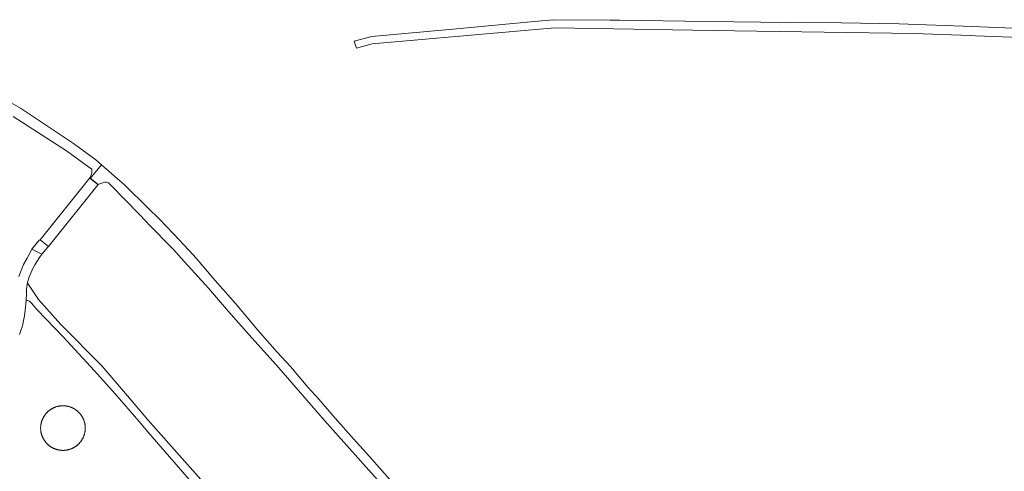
# Model space of a CAD drawing. Extents: x 152825 to 164088, y 457113 to 463005.
# Tile 326 of 364: x 157963 to 158250, y 461938 to 462070. Entities that reach past the tile are written whole.
import ezdxf

# ---------------------------------------------------------------- set-up
doc = ezdxf.new("R2010")
doc.units = 0
doc.header["$LTSCALE"] = 0.5
for name, color, linetype, lineweight in [('B-PV-VH-GESLOTENVERHARDING_ASFALT-GV', 251, 'CONTINUOUS', 18), ('B-PV-VH-ONVERHARD_ZAND-GV', 251, 'CONTINUOUS', 18), ('B-PV-VH-OPENVERHARDING_BETONSTRAATSTEEN-GV', 251, 'CONTINUOUS', 18)]:
    doc.layers.add(name, color=color, linetype=linetype, lineweight=lineweight)

msp = doc.modelspace()

# ---------------------------------------------------------------- linework, layer by layer
at = {"layer": 'B-PV-VH-GESLOTENVERHARDING_ASFALT-GV', "flags": 128}
for points in [[(157960.594, 462041.367), (157976.211, 462031.369), (157982.303, 462026.869), (157983.57, 462025.966), (157983.575, 462025.092), (157983.506, 462024.583), (157982.969, 462023.377), (157983.075, 462023.293), (157986.445, 462027.264), (157984.784, 462028.708), (157978.207, 462033.497), (157962.758, 462043.857), (157957.992, 462046.541)], [(158072.193, 461933.553), (158068.299, 461937.955), (158064.69, 461942.091), (158060.023, 461947.23), (158054.721, 461953.277), (158049.97, 461958.764), (158046.727, 461962.296), (158041.606, 461968.381), (158037.759, 461972.58), (158032.113, 461979.001), (158025.54, 461986.773), (158019.648, 461993.482), (158014.035, 462000), (158012.078, 462002.272), (158007.465, 462007.103), (158003.356, 462011.356), (158000, 462014.704), (157993.253, 462021.343), (157986.445, 462027.264), (157983.075, 462023.293), (157985.332, 462021.499), (157987.348, 462022.251), (157987.879, 462022.248), (157988.454, 462022.047), (157993.911, 462016.449), (157999.879, 462010.3), (158000, 462010.175), (158007.429, 462002.514), (158009.712, 462000), (158017.681, 461991.219), (158023.506, 461984.433), (158029.526, 461977.636), (158038.237, 461967.972), (158051.563, 461952.584), (158063.723, 461938.895), (158075.441, 461925.879)], [(157962.43, 461977.687), (157962.857, 461978.841), (157963.291, 461980.181), (157963.395, 461980.624), (157963.551, 461981.291), (157963.924, 461983.11), (157964.144, 461984.764), (157964.358, 461987.511), (157964.372, 461987.819), (157964.453, 461989.64), (157964.547, 461990.9), (157964.707, 461992.295), (157964.792, 461992.749), (157964.836, 461992.98), (157964.961, 461993.485), (157965.286, 461994.528), (157965.738, 461995.642), (157966.369, 461996.947), (157966.974, 461998.077), (157967.611, 461999.161), (157968.299, 462000.209), (157968.941, 462001.132), (157966.086, 462002.64), (157964.652, 462000), (157963.656, 461998.167), (157962.228, 461994.662)]]:
    msp.add_lwpolyline(points, dxfattribs=at)
msp.add_lwpolyline([(157985.434, 462021.537), (157983.014, 462023.478), (157968.477, 462005.361), (157970.897, 462003.419)], close=True, dxfattribs=at)
at = {"layer": 'B-PV-VH-ONVERHARD_ZAND-GV', "flags": 128}
msp.add_lwpolyline([(158022.405, 461927.571), (158000, 461952.787), (157993.989, 461959.744), (157986.466, 461968.534), (157974.512, 461980.61), (157968.05, 461987.894), (157965.088, 461992.308), (157964.792, 461992.749), (157964.707, 461992.295), (157964.547, 461990.9), (157964.453, 461989.64), (157964.372, 461987.819), (157964.575, 461987.734), (157965.381, 461987.398), (157966.006, 461986.872), (157967.619, 461984.922), (157975.176, 461977.035), (157984.39, 461967.034), (157990.368, 461960.38), (157997.282, 461952.421), (158000, 461949.304), (158014.58, 461932.438)], dxfattribs=at)
msp.add_lwpolyline([(157975.345, 461956.873), (157975.231, 461956.876), (157975.118, 461956.876), (157975.004, 461956.874), (157974.89, 461956.871), (157974.776, 461956.865), (157974.663, 461956.858), (157974.549, 461956.848), (157974.436, 461956.837), (157974.323, 461956.823), (157974.211, 461956.808), (157974.098, 461956.791), (157973.986, 461956.771), (157973.874, 461956.75), (157973.763, 461956.727), (157973.652, 461956.701), (157973.541, 461956.674), (157973.431, 461956.645), (157973.322, 461956.614), (157973.213, 461956.582), (157973.105, 461956.547), (157972.997, 461956.51), (157972.89, 461956.472), (157972.784, 461956.431), (157972.678, 461956.389), (157972.573, 461956.345), (157972.469, 461956.299), (157972.366, 461956.251), (157972.263, 461956.202), (157972.162, 461956.15), (157972.061, 461956.098), (157971.961, 461956.043), (157971.863, 461955.986), (157971.765, 461955.928), (157971.668, 461955.868), (157971.572, 461955.806), (157971.478, 461955.743), (157971.384, 461955.678), (157971.292, 461955.612), (157971.201, 461955.544), (157971.111, 461955.474), (157971.022, 461955.403), (157970.935, 461955.33), (157970.849, 461955.256), (157970.764, 461955.18), (157970.681, 461955.102), (157970.598, 461955.024), (157970.518, 461954.944), (157970.438, 461954.862), (157970.36, 461954.779), (157970.284, 461954.695), (157970.209, 461954.609), (157970.135, 461954.522), (157970.064, 461954.434), (157969.993, 461954.345), (157969.924, 461954.254), (157969.857, 461954.162), (157969.792, 461954.069), (157969.728, 461953.975), (157969.665, 461953.88), (157969.605, 461953.784), (157969.546, 461953.686), (157969.488, 461953.588), (157969.433, 461953.489), (157969.379, 461953.388), (157969.327, 461953.287), (157969.277, 461953.185), (157969.229, 461953.082), (157969.182, 461952.978), (157969.137, 461952.874), (157969.094, 461952.768), (157969.053, 461952.662), (157969.014, 461952.556), (157968.976, 461952.448), (157968.94, 461952.34), (157968.907, 461952.231), (157968.875, 461952.122), (157968.845, 461952.012), (157968.817, 461951.902), (157968.791, 461951.791), (157968.767, 461951.68), (157968.745, 461951.568), (157968.725, 461951.456), (157968.707, 461951.344), (157968.69, 461951.231), (157968.676, 461951.119), (157968.664, 461951.006), (157968.654, 461950.892), (157968.645, 461950.779), (157968.639, 461950.665), (157968.635, 461950.551), (157968.632, 461950.438), (157968.632, 461950.324), (157968.633, 461950.21), (157968.637, 461950.096), (157968.642, 461949.983), (157968.65, 461949.869), (157968.659, 461949.756), (157968.671, 461949.643), (157968.684, 461949.53), (157968.7, 461949.417), (157968.717, 461949.304), (157968.736, 461949.192), (157968.758, 461949.081), (157968.781, 461948.969), (157968.806, 461948.858), (157968.833, 461948.748), (157968.862, 461948.638), (157968.893, 461948.528), (157968.926, 461948.419), (157968.961, 461948.311), (157968.998, 461948.203), (157969.036, 461948.096), (157969.076, 461947.99), (157969.119, 461947.884), (157969.163, 461947.779), (157969.209, 461947.675), (157969.256, 461947.572), (157969.306, 461947.469), (157969.357, 461947.368), (157969.41, 461947.267), (157969.465, 461947.167), (157969.521, 461947.069), (157969.58, 461946.971), (157969.64, 461946.874), (157969.701, 461946.778), (157969.765, 461946.684), (157969.83, 461946.591), (157969.896, 461946.498), (157969.964, 461946.407), (157970.034, 461946.317), (157970.105, 461946.229), (157970.178, 461946.141), (157970.252, 461946.055), (157970.328, 461945.97), (157970.405, 461945.887), (157970.484, 461945.804), (157970.564, 461945.724), (157970.646, 461945.644), (157970.729, 461945.566), (157970.813, 461945.49), (157970.899, 461945.415), (157970.986, 461945.341), (157971.074, 461945.269), (157971.163, 461945.199), (157971.254, 461945.13), (157971.345, 461945.063), (157971.438, 461944.997), (157971.532, 461944.933), (157971.628, 461944.871), (157971.724, 461944.81), (157971.821, 461944.752), (157971.92, 461944.694), (157972.019, 461944.639), (157972.119, 461944.585), (157972.22, 461944.533), (157972.322, 461944.483), (157972.425, 461944.434), (157972.529, 461944.387), (157972.634, 461944.343), (157972.739, 461944.3), (157972.845, 461944.258), (157972.952, 461944.219), (157973.059, 461944.182), (157973.167, 461944.146), (157973.276, 461944.112), (157973.385, 461944.081), (157973.495, 461944.051), (157973.606, 461944.023), (157973.716, 461943.997), (157973.828, 461943.973), (157973.939, 461943.951), (157974.051, 461943.931), (157974.163, 461943.912), (157974.276, 461943.896), (157974.389, 461943.882), (157974.502, 461943.87), (157974.615, 461943.859), (157974.729, 461943.851), (157974.842, 461943.845), (157974.956, 461943.84), (157975.07, 461943.838), (157975.184, 461943.837), (157975.297, 461943.839), (157975.411, 461943.843), (157975.525, 461943.848), (157975.638, 461943.856), (157975.752, 461943.865), (157975.865, 461943.877), (157975.978, 461943.89), (157976.091, 461943.905), (157976.203, 461943.923), (157976.315, 461943.942), (157976.427, 461943.964), (157976.538, 461943.987), (157976.649, 461944.012), (157976.76, 461944.039), (157976.87, 461944.068), (157976.979, 461944.099), (157977.088, 461944.132), (157977.197, 461944.167), (157977.304, 461944.203), (157977.411, 461944.242), (157977.518, 461944.282), (157977.624, 461944.325), (157977.728, 461944.369), (157977.832, 461944.415), (157977.936, 461944.462), (157978.038, 461944.512), (157978.14, 461944.563), (157978.24, 461944.616), (157978.34, 461944.671), (157978.439, 461944.728), (157978.537, 461944.786), (157978.633, 461944.846), (157978.729, 461944.907), (157978.824, 461944.971), (157978.917, 461945.036), (157979.009, 461945.102), (157979.1, 461945.17), (157979.19, 461945.24), (157979.279, 461945.311), (157979.367, 461945.384), (157979.453, 461945.459), (157979.538, 461945.534), (157979.621, 461945.612), (157979.703, 461945.69), (157979.784, 461945.771), (157979.863, 461945.852), (157979.941, 461945.935), (157980.018, 461946.019), (157980.093, 461946.105), (157980.166, 461946.192), (157980.238, 461946.28), (157980.308, 461946.37), (157980.377, 461946.46), (157980.444, 461946.552), (157980.51, 461946.645), (157980.574, 461946.739), (157980.636, 461946.834), (157980.697, 461946.931), (157980.756, 461947.028), (157980.813, 461947.126), (157980.869, 461947.225), (157980.922, 461947.326), (157980.974, 461947.427), (157981.025, 461947.529), (157981.073, 461947.632), (157981.12, 461947.736), (157981.165, 461947.84), (157981.208, 461947.946), (157981.249, 461948.052), (157981.288, 461948.159), (157981.326, 461948.266), (157981.361, 461948.374), (157981.395, 461948.483), (157981.427, 461948.592), (157981.456, 461948.702), (157981.484, 461948.812), (157981.51, 461948.923), (157981.534, 461949.034), (157981.556, 461949.146), (157981.577, 461949.258), (157981.595, 461949.37), (157981.611, 461949.483), (157981.625, 461949.596), (157981.638, 461949.709), (157981.648, 461949.822), (157981.656, 461949.935), (157981.663, 461950.049), (157981.667, 461950.163), (157981.67, 461950.277), (157981.67, 461950.39), (157981.668, 461950.504), (157981.665, 461950.618), (157981.659, 461950.731), (157981.652, 461950.845), (157981.642, 461950.959), (157981.631, 461951.072), (157981.617, 461951.185), (157981.602, 461951.297), (157981.584, 461951.41), (157981.565, 461951.522), (157981.544, 461951.634), (157981.521, 461951.745), (157981.495, 461951.856), (157981.468, 461951.967), (157981.439, 461952.077), (157981.408, 461952.186), (157981.375, 461952.295), (157981.341, 461952.403), (157981.304, 461952.511), (157981.265, 461952.618), (157981.225, 461952.725), (157981.183, 461952.83), (157981.139, 461952.935), (157981.093, 461953.039), (157981.045, 461953.142), (157980.995, 461953.245), (157980.944, 461953.346), (157980.891, 461953.447), (157980.836, 461953.547), (157980.78, 461953.646), (157980.722, 461953.743), (157980.662, 461953.84), (157980.6, 461953.935), (157980.537, 461954.03), (157980.472, 461954.124), (157980.405, 461954.216), (157980.337, 461954.307), (157980.267, 461954.397), (157980.196, 461954.486), (157980.123, 461954.573), (157980.049, 461954.659), (157979.973, 461954.744), (157979.896, 461954.827), (157979.817, 461954.909), (157979.737, 461954.99), (157979.655, 461955.069), (157979.572, 461955.147), (157979.488, 461955.224), (157979.402, 461955.299), (157979.316, 461955.372), (157979.227, 461955.444), (157979.138, 461955.514), (157979.047, 461955.583), (157978.956, 461955.65), (157978.863, 461955.716), (157978.769, 461955.78), (157978.673, 461955.842), (157978.577, 461955.903), (157978.48, 461955.962), (157978.381, 461956.019), (157978.282, 461956.075), (157978.182, 461956.128), (157978.081, 461956.181), (157977.979, 461956.231), (157977.876, 461956.279), (157977.772, 461956.326), (157977.667, 461956.371), (157977.562, 461956.414), (157977.456, 461956.455), (157977.349, 461956.494), (157977.242, 461956.532), (157977.134, 461956.567), (157977.025, 461956.601), (157976.916, 461956.633), (157976.806, 461956.662), (157976.696, 461956.69), (157976.585, 461956.716), (157976.474, 461956.74), (157976.362, 461956.762), (157976.25, 461956.783), (157976.138, 461956.801), (157976.025, 461956.817), (157975.912, 461956.831), (157975.799, 461956.844), (157975.686, 461956.854), (157975.572, 461956.862), (157975.459, 461956.869)], close=True, dxfattribs=at)
at = {"layer": 'B-PV-VH-OPENVERHARDING_BETONSTRAATSTEEN-GV', "flags": 128}
msp.add_lwpolyline([(158255.203, 462067.059), (158240.864, 462067.703), (158219.565, 462068.469), (158202.579, 462068.749), (158187.127, 462068.813), (158163.208, 462069.109), (158137.756, 462069.514), (158135.052, 462069.537), (158118.484, 462069.68), (158112.889, 462069.161), (158090.164, 462067.054), (158065.398, 462064.758), (158060.286, 462063.394), (158060.947, 462061.394), (158065.486, 462062.649), (158118.89, 462067.274), (158164.866, 462066.556), (158223.777, 462065.637), (158240.298, 462065.03), (158241.81, 462064.975), (158291.136, 462063.162)], dxfattribs=at)
msp.add_lwpolyline([(157970.897, 462003.419), (157968.477, 462005.361), (157968.162, 462005.269), (157966.086, 462002.64), (157968.941, 462001.132), (157970.711, 462003.182)], close=True, dxfattribs=at)

doc.saveas('drawing.dxf')
